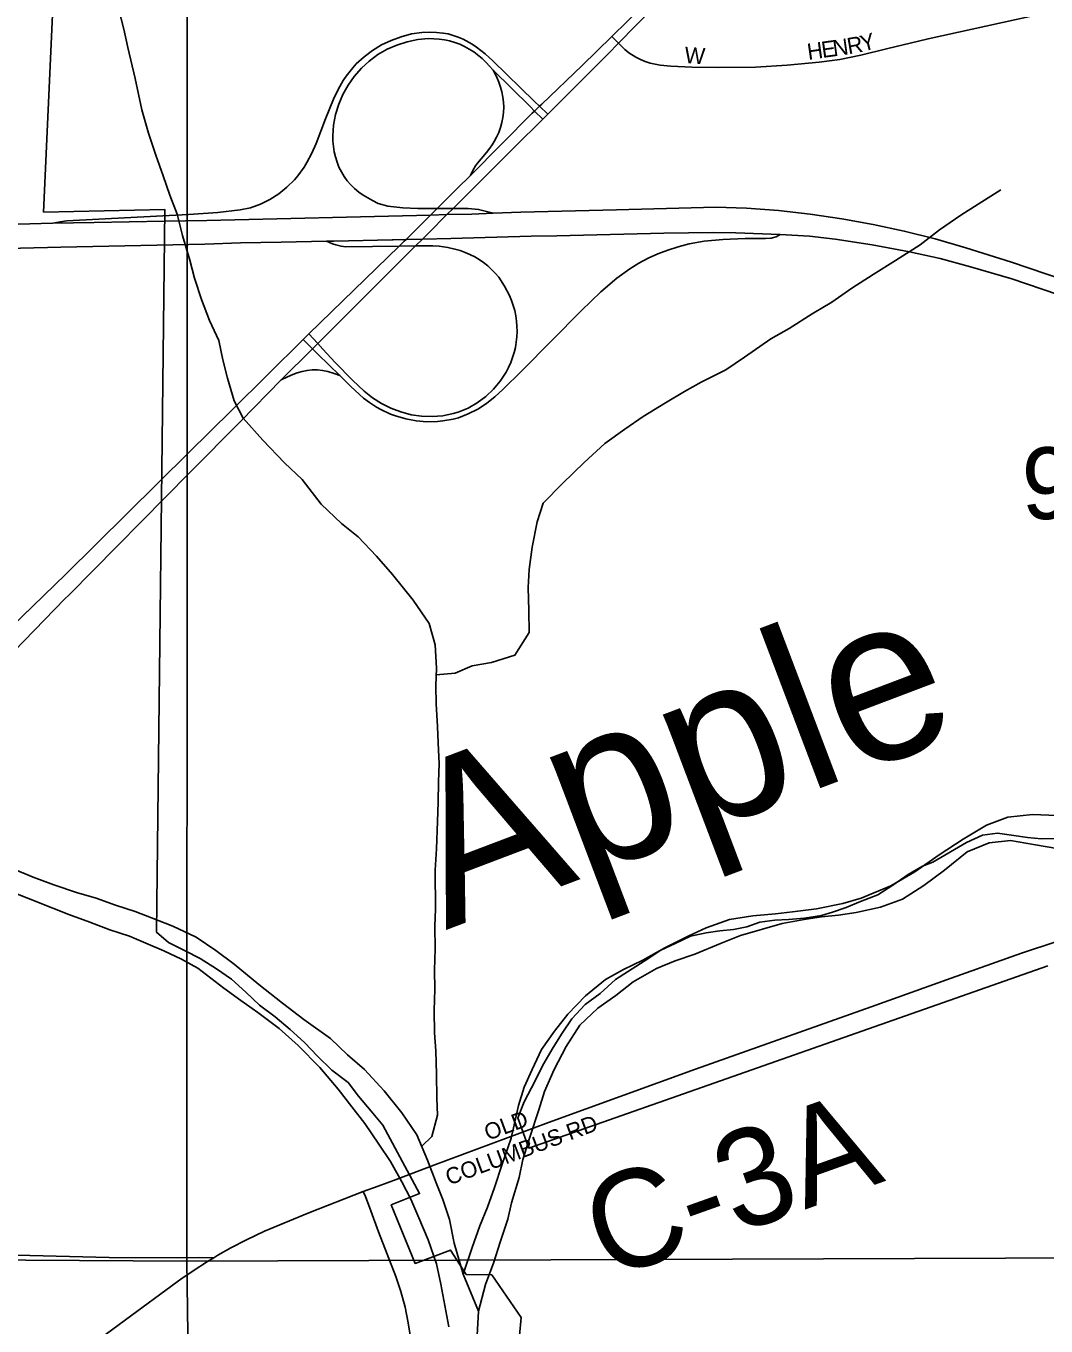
# Model space of a CAD drawing. Extents: x 1985906 to 2360102, y 891258 to 1222054.
# Drawn here: x 2119295 to 2122438, y 1014547 to 1018554 of the extents above; entities that cross this region are included whole.
import ezdxf

# ---------------------------------------------------------------- set-up
doc = ezdxf.new("R2010")
doc.units = 0
for name, color, linetype in [('GM_X_City_Street', 7, 'Continuous'), ('GM_X_City_Street_Text', 7, 'Continuous'), ('GM_X_Corporation', 7, 'Continuous'), ('GM_X_County_Road', 7, 'Continuous'), ('GM_X_County_Road_Text', 7, 'Continuous'), ('GM_X_Interchange_Ramps', 7, 'Continuous'), ('GM_X_Major_River', 7, 'Continuous'), ('GM_X_Minor_River', 7, 'Continuous'), ('GM_X_Minor_River_Text', 7, 'Continuous'), ('GM_X_Section', 7, 'Continuous'), ('GM_X_Section_Text', 7, 'Continuous'), ('GM_X_State_Route', 7, 'Continuous'), ('GM_X_Township_Subdivision', 7, 'Continuous'), ('GM_X_US_Route', 7, 'Continuous')]:
    doc.layers.add(name, color=color, linetype=linetype)

msp = doc.modelspace()

# ---------------------------------------------------------------- linework, layer by layer
at = {"layer": 'GM_X_City_Street'}
for points in [[(2121976.5, 1018490.5), (2122019.7, 1018501.1), (2122074.7, 1018514.6), (2122345.6, 1018574.1), (2122489.4, 1018605.9), (2122585.4, 1018626.2), (2122729.8, 1018654.7), (2122857.5, 1018683.1), (2122910.2, 1018695.1)], [(2121099.8, 1018521.5), (2121196.4, 1018616.2), (2121262.2, 1018677.9), (2121264.7, 1018680.2)], [(2121120.5, 1018501), (2121280.9, 1018665)], [(2120877.3, 1018306.4), (2120883.8, 1018312.7), (2121008.9, 1018432.4), (2121099.8, 1018521.5)], [(2120902.4, 1018282.1), (2121089.2, 1018468.9), (2121119, 1018499.4), (2121120.5, 1018501)], [(2121099.8, 1018521.5), (2121120.5, 1018501)], [(2121120.5, 1018501), (2121128.9, 1018492.7), (2121140.5, 1018481.2), (2121152.6, 1018471.2), (2121173.7, 1018457.6), (2121187.9, 1018450.5), (2121202.7, 1018444.5), (2121218, 1018439.5), (2121233.6, 1018435.6), (2121249.3, 1018432.6), (2121281.4, 1018429.7), (2121346.6, 1018426.5), (2121428.4, 1018425.6), (2121542.9, 1018427.2), (2121640.8, 1018432.7), (2121738.5, 1018441.8), (2121803.1, 1018450.8), (2121867, 1018463.4), (2121946.4, 1018483.1), (2121976.5, 1018490.5)], [(2120663.9, 1018093.4), (2120854.9, 1018285), (2120861.6, 1018291.7)], [(2120861.6, 1018291.7), (2120877.3, 1018306.4)], [(2120534.5, 1017915.5), (2120591.4, 1017972.3), (2120610.6, 1017991.4), (2120800.2, 1018179.8), (2120887, 1018266.7)], [(2120887, 1018266.7), (2120902.4, 1018282.1)], [(2120193.6, 1017575.2), (2120417.7, 1017799), (2120494.8, 1017875.9), (2120516.1, 1017897.2), (2120534.5, 1017915.5)], [(2120177.3, 1017558.8), (2120193.6, 1017575.2)], [(2120081.4, 1017463), (2120177.3, 1017558.8)], [(2120551.6, 1015042.5), (2120904.8, 1015174.3)]]:
    msp.add_lwpolyline(points, dxfattribs=at)
at = {"layer": 'GM_X_Corporation'}
for points in [[(2120784.8, 1014185.1), (2120821, 1014572.9), (2120729.7, 1014704.9), (2120651.3, 1014706.1), (2120603, 1014781.1), (2120493.6, 1014740.1), (2120419.9, 1014920.3), (2120507.5, 1014955), (2120394.2, 1015165.6), (2120358, 1015209.5), (2120319.7, 1015255.3), (2120287.5, 1015297.2), (2120237.3, 1015335), (2120193, 1015378.8), (2120152.8, 1015420.6), (2120108.6, 1015460.5), (2120062.4, 1015500.2), (2120014.2, 1015536), (2119972, 1015575.9), (2119927.8, 1015615.7), (2119881.6, 1015647.4), (2119831.4, 1015679.2), (2119785.3, 1015703), (2119733.2, 1015728.7), (2119697, 1015760.6), (2119722.3, 1017988.4), (2119348.5, 1017980.2), (2119391.4, 1018927.3)], [(2122470.6, 1016049.1), (2122424.6, 1016048.8), (2122380.6, 1016052.6), (2122338.6, 1016058.4), (2122288.5, 1016066.1), (2122242.6, 1016059.8), (2122192.7, 1016037.5), (2122089.1, 1015976.8), (2122057.2, 1015964.6), (2122013.3, 1015938.3), (2121965.5, 1015906), (2121919.7, 1015875.6), (2121865.9, 1015855.3), (2121822, 1015837), (2121780.1, 1015822.7), (2121746.1, 1015812.5), (2121694.2, 1015804.2), (2121644.2, 1015799.9), (2121602.3, 1015797.7), (2121556.3, 1015791.4), (2121516.4, 1015777.1), (2121474.5, 1015768.9), (2121432.5, 1015764.6), (2121390.5, 1015758.4), (2121342.6, 1015748.1), (2121294.8, 1015725.8), (2121250.9, 1015705.5), (2121199.1, 1015671.1), (2121111.4, 1015614.5), (2121063.7, 1015572.2), (2121017.9, 1015537.9), (2120976.2, 1015493.5), (2120946.4, 1015449.3), (2120918.7, 1015405.1), (2120887, 1015350.8), (2120863.3, 1015302.6), (2120829.7, 1015238.3), (2120809.9, 1015188.1), (2120844.3, 1015095.4), (2122443.4, 1015657.1)]]:
    msp.add_lwpolyline(points, dxfattribs=at)
at = {"layer": 'GM_X_County_Road'}
for points in [[(2120904.8, 1015174.3), (2121358.3, 1015338.1), (2121899.1, 1015530.7), (2122146.2, 1015618.7), (2122362.7, 1015695.6), (2122471.7, 1015732.5)], [(2120435.2, 1014998.6), (2120551.6, 1015042.5)], [(2120334, 1014961.1), (2120380.2, 1014978), (2120435.2, 1014998.6)], [(2119872.9, 1014757.4), (2119885.6, 1014765.3), (2119925.9, 1014788.3), (2119974.4, 1014812.3), (2120029.8, 1014839.4), (2120166, 1014895.6), (2120334, 1014961.1)], [(2118478.4, 1014773.8), (2118489.1, 1014773.9), (2118700.2, 1014770.8), (2118945.2, 1014768.2), (2119125.7, 1014766.7), (2119306.1, 1014764.5), (2119551.2, 1014758.6), (2119762.1, 1014757.2), (2119827.2, 1014757.6), (2119872.9, 1014757.4)], [(2119772, 1014691.1), (2119809.5, 1014717.1), (2119854.2, 1014746.1), (2119872.9, 1014757.4)], [(2119480.4, 1014476.3), (2119601.3, 1014566.2), (2119760, 1014682.7), (2119772, 1014691.1)]]:
    msp.add_lwpolyline(points, dxfattribs=at)
at = {"layer": 'GM_X_Interchange_Ramps'}
for points in [[(2120902.4, 1018282.1), (2120877.3, 1018306.4), (2120862, 1018321.3), (2120733.5, 1018446.5), (2120709.2, 1018468.3), (2120683.3, 1018488.3), (2120669.9, 1018497.4), (2120641.3, 1018513.1), (2120626.3, 1018519.4), (2120595.3, 1018529.1), (2120579.4, 1018532.1), (2120560.1, 1018533.7), (2120539, 1018534.7), (2120514.5, 1018534), (2120482.3, 1018529.1), (2120450.7, 1018520.8), (2120420.1, 1018509.4), (2120390.6, 1018495.3), (2120362.6, 1018478.4), (2120336.4, 1018459), (2120312.5, 1018436.8), (2120301.3, 1018425), (2120281.4, 1018399.4), (2120272.1, 1018385.9), (2120256.1, 1018357.7), (2120241.9, 1018328.3), (2120217.8, 1018267.6), (2120188.3, 1018191.3), (2120175, 1018161.5), (2120159.6, 1018132.7), (2120151.3, 1018118.8), (2120132.2, 1018092.4), (2120121.8, 1018079.9), (2120098.7, 1018056.8), (2120073.5, 1018036.3), (2120046.1, 1018018.8), (2120016.7, 1018004.6), (2119985.9, 1017993.8), (2119954.1, 1017986.7), (2119885.8, 1017978.5), (2119794.8, 1017973), (2119420.6, 1017952.9), (2119399.9, 1017950.5), (2119377, 1017945.8)], [(2120734.3, 1018417.2), (2120847.9, 1018305.2), (2120861.6, 1018291.7), (2120887, 1018266.7)], [(2120220.6, 1017890.5), (2120239.4, 1017882.1), (2120249.3, 1017878.8), (2120265.4, 1017875.1), (2120280.6, 1017873.5), (2120444.6, 1017875.3), (2120494.8, 1017875.9), (2120548.1, 1017876.6), (2120567.5, 1017875.4), (2120594.7, 1017871.2), (2120616.4, 1017866), (2120632.1, 1017861.5), (2120647.6, 1017856.1), (2120662.7, 1017849.8), (2120677.3, 1017842.5), (2120691.4, 1017834.2), (2120704.8, 1017824.9), (2120717.6, 1017814.7), (2120729.6, 1017803.6), (2120740.8, 1017791.7), (2120751.2, 1017779.1), (2120769.6, 1017752), (2120784.7, 1017723), (2120791, 1017707.9), (2120800.7, 1017676.7), (2120804.1, 1017660.6), (2120806.4, 1017644.5), (2120807.7, 1017628.1), (2120808.1, 1017611.8), (2120807.3, 1017595.5), (2120805.6, 1017579.2), (2120802.7, 1017563.1), (2120798.9, 1017547.2), (2120794.1, 1017531.6), (2120788.3, 1017516.3), (2120781.7, 1017501.3), (2120774, 1017486.9), (2120756.1, 1017459.5), (2120735.1, 1017434.4), (2120711.3, 1017411.9), (2120685.1, 1017392.4), (2120656.7, 1017376.2), (2120626.4, 1017363.9), (2120610.8, 1017359.2), (2120578.7, 1017352.6), (2120546.1, 1017349.9), (2120513.4, 1017350.9), (2120481.1, 1017355.7), (2120449.5, 1017364.1), (2120419, 1017375.8), (2120389.8, 1017390.6), (2120362.3, 1017408.2), (2120336.5, 1017428.3), (2120300.8, 1017461.9), (2120247.4, 1017516.4), (2120209.2, 1017558.1), (2120193.6, 1017575.2), (2120166.3, 1017605)], [(2120148.2, 1017587.4), (2120177.3, 1017558.8), (2120193.6, 1017542.8), (2120261.2, 1017476.3)]]:
    msp.add_lwpolyline(points, dxfattribs=at)
at = {"layer": 'GM_X_Major_River'}
for points in [[(2120641.4, 1014706.5), (2120613.7, 1014802.7), (2120599.2, 1014874.7), (2120578.8, 1014936.6), (2120558.4, 1014988.5), (2120531.9, 1015058.4), (2120499.4, 1015136.2), (2120452.9, 1015204), (2120398.5, 1015271.6), (2120338, 1015337.2), (2120285.7, 1015382.9), (2120233.4, 1015432.6), (2120151, 1015492), (2120084.7, 1015541.6), (2120012.3, 1015599.1), (2119935.8, 1015662.6), (2119879.6, 1015704.2), (2119819.3, 1015745.8), (2119747.1, 1015779.3), (2119680.9, 1015804.9), (2119630.8, 1015824.5), (2119570.6, 1015844.1), (2119510.5, 1015865.7), (2119450.4, 1015883.2), (2119380.2, 1015906.7), (2119316.1, 1015930.3), (2119249.9, 1015957.8)], [(2119242.4, 1015887.7), (2119302.5, 1015864.1), (2119376.7, 1015834.6), (2119426.9, 1015815), (2119491, 1015791.4), (2119553.2, 1015767.9), (2119613.3, 1015748.3), (2119663.4, 1015726.7), (2119719.6, 1015703), (2119773.8, 1015677.4), (2119823.9, 1015649.8), (2119904.4, 1015588.3), (2119956.6, 1015550.6), (2120008.9, 1015513), (2120075.2, 1015463.4), (2120133.5, 1015411.8), (2120200, 1015344.2), (2120256.5, 1015276.6), (2120298.8, 1015222.8), (2120339.2, 1015171.1), (2120381.6, 1015107.3), (2120418, 1015053.5), (2120452.4, 1014991.7), (2120480.8, 1014937.8), (2120505.2, 1014880), (2120533.6, 1014812.1), (2120560.1, 1014738.2), (2120572.5, 1014676.2), (2120585, 1014610.2), (2120597.5, 1014544.2)], [(2120689.2, 1014592.9), (2120641.4, 1014706.5)], [(2120683.8, 1014498.8), (2120689.2, 1014592.9)]]:
    msp.add_lwpolyline(points, dxfattribs=at)
at = {"layer": 'GM_X_Minor_River'}
msp.add_line((2120641.4, 1014706.5), (2120689.2, 1014592.9), dxfattribs=at)
for points in [[(2120513.9, 1015101.5), (2120545.4, 1015130.6), (2120563, 1015196.8), (2120560.6, 1015248.8), (2120560.1, 1015322.9), (2120557.6, 1015395), (2120553.2, 1015451), (2120552.7, 1015519.1), (2120554.3, 1015585.2), (2120553.9, 1015643.2), (2120555.4, 1015709.3), (2120554.9, 1015779.4), (2120556.6, 1015831.5), (2120555.8, 1015951.6), (2120559.3, 1016017.7), (2120562.7, 1016101.9), (2120564.3, 1016161.9), (2120565.9, 1016224), (2120567.5, 1016280.1), (2120565.1, 1016344.2), (2120562.7, 1016394.2), (2120558.2, 1016464.2), (2120557.8, 1016520.3), (2120559.5, 1016574.4), (2120555, 1016646.4), (2120536.5, 1016712.4), (2120488, 1016784.1), (2120423.5, 1016863.7), (2120375.1, 1016919.4), (2120318.7, 1016979.1), (2120266.4, 1017020.7), (2120204, 1017080.3), (2120145.5, 1017156), (2120091.2, 1017207.6), (2120024.7, 1017277.2), (2119964.2, 1017344.8), (2119935.9, 1017398.7), (2119915.4, 1017468.6), (2119901, 1017524.6), (2119888.6, 1017584.6), (2119860.2, 1017646.4), (2119835.7, 1017710.3), (2119813.3, 1017776.2), (2119798.9, 1017832.2), (2119776.4, 1017908.1), (2119759.9, 1017974.1), (2119737.5, 1018032), (2119717.1, 1018091.9), (2119694.7, 1018155.8), (2119672.2, 1018223.7), (2119651.7, 1018295.6), (2119631.1, 1018391.6), (2119608.4, 1018487.5), (2119596, 1018543.5), (2119579.6, 1018607.5)], [(2120558.8, 1016553.6), (2120617.6, 1016558.8), (2120669.4, 1016581.2), (2120729.3, 1016591.7), (2120801.2, 1016614.3), (2120844.7, 1016684.7), (2120844.2, 1016752.7), (2120841.7, 1016822.8), (2120845.3, 1016878.9), (2120854.9, 1016947.1), (2120870.3, 1017025.3), (2120887.9, 1017083.5), (2120947.5, 1017144), (2121015, 1017208.6), (2121078.6, 1017267.1), (2121140.3, 1017311.6), (2121196.1, 1017350.1), (2121265.8, 1017392.7), (2121323.5, 1017427.2), (2121375.3, 1017455.6), (2121451, 1017494.2), (2121508.7, 1017532.7), (2121590.4, 1017589.3), (2121646.1, 1017621.8), (2121717.8, 1017666.4), (2121777.5, 1017702.9), (2121839.2, 1017745.4), (2121904.9, 1017787.9), (2121974.6, 1017830.5), (2122050.3, 1017879.1), (2122110, 1017925.7), (2122175.7, 1017970.2), (2122229.4, 1018004.6), (2122299.1, 1018049.2)], [(2122472.4, 1016120.2), (2122396.3, 1016123.6), (2122320.4, 1016115.1), (2122254.6, 1016090.5), (2122182.9, 1016047.9), (2122109.2, 1015999.3), (2122033.6, 1015946.7), (2121959.9, 1015904.1), (2121868.2, 1015865.4), (2121812.3, 1015848.9), (2121730.4, 1015832.3), (2121656.5, 1015823.7), (2121604.6, 1015817.3), (2121534.6, 1015810.8), (2121462.7, 1015800.2), (2121390.9, 1015773.7), (2121337.1, 1015749.2), (2121263.3, 1015712.7), (2121195.6, 1015674.1), (2121135.8, 1015645.6), (2121080, 1015615.2), (2121018.4, 1015564.6), (2120964.8, 1015508.2), (2120923.1, 1015455.8), (2120883.5, 1015399.4), (2120854, 1015337.1), (2120830.3, 1015282.9), (2120812.7, 1015226.7), (2120789.4, 1015126.4), (2120762, 1015046.1), (2120738.5, 1014973.8), (2120716.9, 1014913.6), (2120693.3, 1014855.3), (2120669.8, 1014789.1), (2120641.4, 1014706.5)], [(2120689.2, 1014592.9), (2120710.5, 1014675.2), (2120736.1, 1014743.5), (2120755.6, 1014805.8), (2120779.1, 1014876), (2120790.8, 1014926.2), (2120814.3, 1015004.4), (2120825.9, 1015060.6), (2120847.4, 1015128.8), (2120874.8, 1015213.1), (2120892.4, 1015269.3), (2120921.9, 1015337.6), (2120959.5, 1015408), (2121001, 1015474.4), (2121056.6, 1015526.9), (2121112.4, 1015565.3), (2121166.1, 1015607.8), (2121237.8, 1015648.4), (2121295.6, 1015672.8), (2121355.4, 1015693.3), (2121435.2, 1015725.9), (2121497, 1015750.4), (2121624.8, 1015787.4), (2121692.7, 1015800), (2121746.6, 1015808.4), (2121798.6, 1015812.8), (2121852.5, 1015821.2), (2121928.4, 1015837.8), (2121996.2, 1015862.3), (2122061.9, 1015904.9), (2122125.6, 1015951.4), (2122195.2, 1016008), (2122263, 1016036.5), (2122328.9, 1016043), (2122399, 1016031.5), (2122477.1, 1016018.1)]]:
    msp.add_lwpolyline(points, dxfattribs=at)
at = {"layer": 'GM_X_Section'}
for points in [[(2119792.3, 1020106.2), (2119789.7, 1014747.1), (2114498.3, 1014780.1), (2114408.8, 1020130.7)], [(2125107.5, 1020101.4), (2125116.8, 1014766.3), (2119789.7, 1014747.1), (2119792.3, 1020106.2)], [(2114498.3, 1014780.1), (2119789.7, 1014747.1), (2119862.8, 1009456.5), (2114523.8, 1009415.2)], [(2119789.7, 1014747.1), (2125116.8, 1014766.3), (2125143.7, 1009493.4), (2119862.8, 1009456.5)]]:
    msp.add_lwpolyline(points, close=True, dxfattribs=at)
at = {"layer": 'GM_X_State_Route'}
for points in [[(2119180.2, 1016635.5), (2119415.8, 1016863.3), (2119796.6, 1017238.9), (2119928.9, 1017369.8), (2120148.2, 1017587.4), (2120166.3, 1017605), (2120444.6, 1017875.3), (2120460.3, 1017890.6), (2120465.7, 1017895.9), (2120541.2, 1017971), (2120561.6, 1017991.3), (2120623.3, 1018052.6), (2120663.9, 1018093.4), (2120672.2, 1018110.2), (2120679.7, 1018123), (2120685.7, 1018131), (2120714.1, 1018164.2), (2120723.8, 1018176.7), (2120731.4, 1018187.4), (2120737.5, 1018197.3), (2120744.9, 1018211.3), (2120751.3, 1018225.9), (2120756.6, 1018240.8), (2120760.9, 1018256.1), (2120764.1, 1018271.6), (2120766.1, 1018287.4), (2120766.9, 1018303.2), (2120766.4, 1018319.1), (2120764.5, 1018334.8), (2120761.3, 1018350.4), (2120756.9, 1018365.6), (2120751.2, 1018380.4), (2120744.3, 1018397.8), (2120734.3, 1018417.2), (2120722.9, 1018430.3), (2120712.2, 1018441.7), (2120700.3, 1018453.4), (2120674.6, 1018474), (2120646.3, 1018490.9), (2120631.3, 1018497.6), (2120615.8, 1018503.3), (2120600, 1018507.9), (2120583.8, 1018511.3), (2120567.5, 1018513.6), (2120551, 1018514.7), (2120534.5, 1018514.8), (2120501.6, 1018511.8), (2120469.2, 1018505.1), (2120437.7, 1018495.1), (2120407.5, 1018481.9), (2120378.9, 1018465.4), (2120352.3, 1018445.8), (2120328.1, 1018423.4), (2120306.3, 1018398.6), (2120287.2, 1018371.6), (2120271.1, 1018342.8), (2120258.2, 1018312.4), (2120248.5, 1018280.8), (2120242.5, 1018248.3), (2120240.2, 1018215.4), (2120240.6, 1018198.8), (2120242.1, 1018182.3), (2120244.5, 1018166), (2120248.2, 1018150), (2120253.1, 1018134.2), (2120259.1, 1018118.9), (2120266.5, 1018104.2), (2120274.9, 1018090.1), (2120284.7, 1018076.8), (2120295.5, 1018064.3), (2120307.4, 1018052.8), (2120320, 1018042.1), (2120333.5, 1018032.5), (2120347.5, 1018023.8), (2120362.2, 1018016.2), (2120379.4, 1018006.6), (2120409.5, 1017998), (2120456, 1017992.8), (2120501.6, 1017991.1), (2120561.6, 1017991.3), (2120610.6, 1017991.4), (2120657.3, 1017991.6), (2120689.1, 1017988.5), (2120713.2, 1017982.5), (2120734, 1017976.5)], [(2120720.3, 1017395.6), (2120739.7, 1017410.9), (2120764, 1017432.9), (2120822.2, 1017490.7), (2121006.7, 1017677.2), (2121066, 1017733.9), (2121115.7, 1017776.6), (2121155.4, 1017805.6), (2121183.3, 1017822.8), (2121212.1, 1017838.3), (2121242, 1017851.8), (2121272.6, 1017863.3), (2121304, 1017872.7), (2121338.7, 1017882.5), (2121384.3, 1017890.3), (2121441.9, 1017895.4), (2121510.9, 1017898.7), (2121573.5, 1017898.8), (2121590.8, 1017900.3), (2121606, 1017903.9), (2121619.1, 1017911.3)], [(2120081.4, 1017463), (2120100.7, 1017472.9), (2120117, 1017479.6), (2120130.5, 1017484.6), (2120145.8, 1017488.6), (2120160.7, 1017492.3), (2120176.5, 1017494.5), (2120192.4, 1017494.4), (2120208.3, 1017492.3), (2120224.6, 1017488.7), (2120243.8, 1017482.8), (2120261.2, 1017476.3), (2120295.8, 1017442.3), (2120335, 1017406.2), (2120353.1, 1017393.5), (2120374.8, 1017378.7), (2120388.4, 1017371.7), (2120418, 1017357.7), (2120433.3, 1017351.8), (2120464.8, 1017342.7), (2120497, 1017336.7), (2120529.7, 1017334.1), (2120562.5, 1017334.7), (2120578.8, 1017336.3), (2120611, 1017342.2), (2120626.9, 1017346.4), (2120657.5, 1017357.9), (2120686.5, 1017372.8), (2120713.9, 1017390.6), (2120720.3, 1017395.6)], [(2119797.9, 1017176.3), (2119956.7, 1017336.2), (2120081.4, 1017463)], [(2119427.2, 1016800.8), (2119797.9, 1017176.3)], [(2116946.4, 1014751.3), (2117060.2, 1014843.4), (2117073.9, 1014854.7), (2117219.1, 1014962.1), (2117341.3, 1015045.2), (2117870.4, 1015374.6), (2118019.9, 1015475.1), (2118151.6, 1015572.4), (2118304.3, 1015696.2), (2118451.9, 1015826.2), (2118570.9, 1015938.6), (2118579.8, 1015947), (2119162.6, 1016529.6), (2119414.5, 1016788), (2119427.2, 1016800.8)]]:
    msp.add_lwpolyline(points, dxfattribs=at)
at = {"layer": 'GM_X_Township_Subdivision'}
msp.add_lwpolyline([(2120217.9, 1013935.3), (2120251.4, 1013979), (2120331, 1014083.4), (2120369.4, 1014136.7), (2120396.5, 1014177.9), (2120413, 1014206.3), (2120427.7, 1014235.7), (2120440.1, 1014266.1), (2120455.2, 1014313), (2120467.2, 1014360.9), (2120472.5, 1014393.2), (2120477.2, 1014442.4), (2120478.8, 1014491.6), (2120477, 1014524.4), (2120472.8, 1014557), (2120463, 1014605.3), (2120450.2, 1014652.9), (2120434.6, 1014699.6), (2120381.3, 1014837.6), (2120357, 1014901.6), (2120340.3, 1014945.8), (2120334, 1014961.1)], dxfattribs=at)
at = {"layer": 'GM_X_US_Route'}
for points in [[(2119126.4, 1017939.3), (2119377, 1017945.8), (2119504.6, 1017948), (2119720.6, 1017951.8), (2119851.6, 1017954.1), (2120541.2, 1017971), (2120591.4, 1017972.3), (2120668.5, 1017973.9), (2120734, 1017976.5), (2120819.9, 1017979.9), (2121114.1, 1017987.5), (2121306.8, 1017992.6), (2121420.4, 1017995.2), (2121515.5, 1017992.4), (2121613.6, 1017985), (2121711.2, 1017974.1), (2121808.5, 1017959.7), (2121905.1, 1017942.1), (2122001.2, 1017921.5), (2122096.5, 1017897.5), (2122191, 1017870.3), (2122331.4, 1017825.5), (2122812.2, 1017662.2)], [(2119846.1, 1017881.4), (2119955.5, 1017885.5), (2120081.4, 1017887.6), (2120220.6, 1017890.5), (2120243.4, 1017890.9), (2120423.1, 1017894.9), (2120426.4, 1017895)], [(2120426.4, 1017895), (2120465.7, 1017895.9), (2120516.1, 1017897.2), (2120603.5, 1017899), (2120851.2, 1017905.6), (2120930.5, 1017907), (2121260.3, 1017914.9), (2121412.3, 1017916.8), (2121481.7, 1017916.3), (2121619.1, 1017911.3)], [(2121619.1, 1017911.3), (2121709.3, 1017905.7), (2121788, 1017896.4), (2121901.8, 1017878.8), (2122017.2, 1017857.9), (2122111.4, 1017837.3), (2122205.7, 1017811.5), (2122332.9, 1017774.5), (2122474, 1017726.5), (2122567.6, 1017695.2)], [(2118943.4, 1017861.2), (2119152.5, 1017866.2), (2119401.7, 1017872), (2119846.1, 1017881.4)]]:
    msp.add_lwpolyline(points, dxfattribs=at)

# ---------------------------------------------------------------- texts
at = {"layer": 'GM_X_City_Street_Text'}
for s, rotation, p in [('Y', 14.9646, (2121873.1, 1018474.2)), ('W', 355.9108, (2121322.5, 1018440)), ('H', 7.9817, (2121705.6, 1018449)), ('E', 7.9756, (2121749.2, 1018455.1)), ('N', 7.9709, (2121784.1, 1018460)), ('R', 9.8397, (2121829.4, 1018466.4)), ('OLD', 20.3233, (2120718, 1015117.8)), ('COLUMBUS RD', 20.4223, (2120598.5, 1014979.9))]:
    msp.add_text(s, height=50, rotation=rotation, dxfattribs=at).set_placement(p)
at = {"layer": 'GM_X_County_Road_Text'}
msp.add_text('C-3A', height=300, rotation=19.6122, dxfattribs=at).set_placement((2121085.5, 1014688.3))
at = {"layer": 'GM_X_Minor_River_Text'}
msp.add_text('Apple', height=500.14, rotation=20.7628, dxfattribs=at).set_placement((2120587.5, 1015766.7))
at = {"layer": 'GM_X_Section_Text'}
msp.add_text('9', height=221, rotation=0, dxfattribs=at).set_placement((2122362.5, 1017034.2))

doc.saveas('drawing.dxf')
